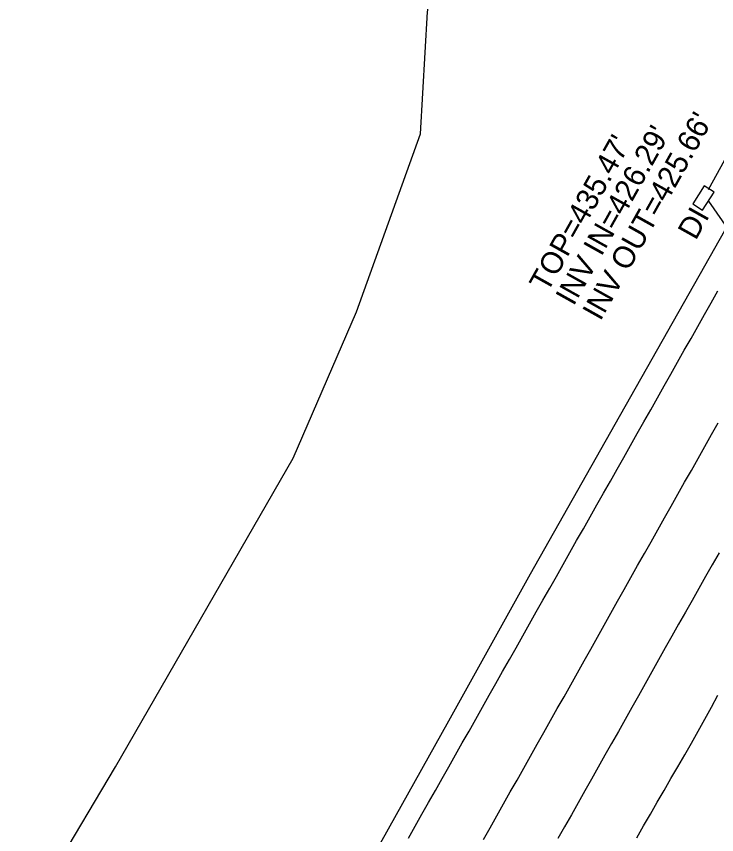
# Model space of a CAD drawing. Extents: x 2074109 to 2077820, y 741079 to 746031.
# Drawn here: x 2075238.3 to 2075366.3, y 743124.8 to 743274.4 of the extents above; entities that cross this region are included whole.
import ezdxf

# ---------------------------------------------------------------- set-up
doc = ezdxf.new("R2010")
doc.units = 0
for name, color, linetype in [('Exist Roads EOP', 7, 'Continuous'), ('Exist Roads EOT', 7, 'Continuous'), ('Exist Structure Minor Drop Inlet', 7, 'Continuous'), ('Exist Structure Minor Drop Inlet Text', 7, 'Continuous'), ('Exist Structure Minor Drop Inlet Top Elevation', 7, 'Continuous'), ('Exist Structure Minor Pipes RCP 36 Inch', 7, 'Continuous'), ('Exist Structure Minor Pipes RCP 36 Inch Invert', 7, 'Continuous'), ('Exist Utilities Telephone UG FO SUE LOS B', 7, 'Continuous')]:
    doc.layers.add(name, color=color, linetype=linetype)

msp = doc.modelspace()

# ---------------------------------------------------------------- linework, layer by layer
at = {"layer": 'Exist Roads EOP'}
msp.add_lwpolyline([(2075559.5, 743577.98), (2075554.8, 743568.73), (2075547.03, 743553.55), (2075539.18, 743539.38), (2075530.34, 743523.8), (2075517.96, 743501.62), (2075504.54, 743477.52), (2075492.04, 743456), (2075482.7, 743440.16), (2075465.16, 743408.97), (2075448.94, 743380.02), (2075438.36, 743361.14), (2075432.82, 743350.24), (2075423.13, 743332.91), (2075408.43, 743306.71), (2075394.81, 743282.87), (2075378.9, 743255.03), (2075364.05, 743228.71), (2075347.68, 743199.79), (2075332.2, 743172.4), (2075317.22, 743145.53), (2075301.28, 743116.93)], dxfattribs=at)
at = {"layer": 'Exist Roads EOT'}
for points in [[(2075309.94, 743124.12), (2075311.16, 743126.3), (2075312.39, 743128.48), (2075313.62, 743130.65), (2075314.85, 743132.83), (2075316.08, 743135.01), (2075317.31, 743137.18), (2075318.54, 743139.36), (2075319.77, 743141.54), (2075321, 743143.71), (2075322.23, 743145.89), (2075323.46, 743148.06), (2075324.69, 743150.24), (2075325.91, 743152.42), (2075327.14, 743154.59), (2075328.37, 743156.77), (2075329.6, 743158.95), (2075330.83, 743161.12), (2075332.06, 743163.3), (2075333.29, 743165.48), (2075334.52, 743167.65), (2075335.75, 743169.83), (2075336.98, 743172), (2075338.21, 743174.18), (2075339.44, 743176.36), (2075340.67, 743178.53), (2075341.9, 743180.71), (2075343.14, 743182.88), (2075344.37, 743185.06), (2075345.6, 743187.23), (2075346.83, 743189.41), (2075348.06, 743191.59), (2075349.29, 743193.76), (2075350.52, 743195.94), (2075351.75, 743198.11), (2075352.98, 743200.29), (2075354.21, 743202.46), (2075355.44, 743204.64), (2075356.67, 743206.82), (2075357.9, 743208.99), (2075359.13, 743211.17), (2075360.35, 743213.35), (2075361.58, 743215.53), (2075362.81, 743217.71), (2075364.03, 743219.89), (2075365.26, 743222.06), (2075366.48, 743224.24)], [(2075323.64, 743123.85), (2075324.87, 743126.03), (2075326.1, 743128.21), (2075327.33, 743130.39), (2075328.55, 743132.57), (2075329.78, 743134.74), (2075331.01, 743136.92), (2075332.24, 743139.1), (2075333.46, 743141.28), (2075334.69, 743143.45), (2075335.91, 743145.63), (2075337.13, 743147.81), (2075338.36, 743149.99), (2075339.58, 743152.17), (2075340.8, 743154.35), (2075342.03, 743156.53), (2075343.25, 743158.71), (2075344.47, 743160.9), (2075345.69, 743163.08), (2075346.92, 743165.26), (2075348.14, 743167.44), (2075349.36, 743169.61), (2075350.59, 743171.79), (2075351.82, 743173.97), (2075353.05, 743176.15), (2075354.27, 743178.33), (2075355.5, 743180.5), (2075356.73, 743182.68), (2075357.96, 743184.86), (2075359.18, 743187.04), (2075360.41, 743189.21), (2075361.64, 743191.39), (2075362.86, 743193.57), (2075364.09, 743195.75), (2075365.32, 743197.93), (2075366.54, 743200.1)], [(2075366.7, 743176.3), (2075365.47, 743174.12), (2075364.23, 743171.95), (2075363, 743169.77), (2075361.77, 743167.6), (2075360.54, 743165.43), (2075359.3, 743163.25), (2075358.07, 743161.08), (2075356.84, 743158.9), (2075355.62, 743156.72), (2075354.4, 743154.54), (2075353.19, 743152.35), (2075351.97, 743150.17), (2075350.75, 743147.98), (2075349.53, 743145.81), (2075348.3, 743143.63), (2075347.07, 743141.45), (2075345.84, 743139.27), (2075344.62, 743137.1), (2075343.39, 743134.92), (2075342.16, 743132.74), (2075340.94, 743130.56), (2075339.71, 743128.39), (2075338.48, 743126.21), (2075337.25, 743124.03)], [(2075351.66, 743124.18), (2075352.91, 743126.35), (2075354.16, 743128.51), (2075355.41, 743130.68), (2075356.66, 743132.84), (2075357.91, 743135.01), (2075359.16, 743137.17), (2075360.42, 743139.33), (2075361.67, 743141.5), (2075362.91, 743143.67), (2075364.1, 743145.87), (2075365.29, 743148.06), (2075366.48, 743150.26)]]:
    msp.add_lwpolyline(points, dxfattribs=at)
at = {"layer": 'Exist Structure Minor Drop Inlet'}
msp.add_lwpolyline([(2075363.7, 743238.95), (2075365.81, 743242.26), (2075363.99, 743243.42), (2075361.88, 743240.11)], close=True, dxfattribs=at)
at = {"layer": 'Exist Structure Minor Pipes RCP 36 Inch'}
for p, q in [((2075364.8, 743242.78), (2075501.91, 743494.72)), ((2075364.76, 743240.61), (2075409.47, 743175.96))]:
    msp.add_line(p, q, dxfattribs=at)
at = {"layer": 'Exist Utilities Telephone UG FO SUE LOS B'}
msp.add_lwpolyline([(2075222.87, 743080.84), (2075256.4, 743137.17), (2075288.87, 743193.63), (2075300.42, 743220.4), (2075312.11, 743252.93), (2075313.41, 743275.26), (2075321.97, 743323.29), (2075330.4, 743351.2), (2075353.35, 743389.78), (2075353.46, 743389.59), (2075359.52, 743410.61), (2075366.87, 743449.87), (2075369.9, 743460.77), (2075379.26, 743505.72), (2075382.17, 743515.51), (2075388.11, 743522.63), (2075396.38, 743532.84), (2075411.7, 743544.41), (2075448.92, 743560.88), (2075483.77, 743574.68)], dxfattribs=at)

# ---------------------------------------------------------------- texts
at = {"layer": 'Exist Structure Minor Drop Inlet Text'}
msp.add_text('DI', height=4, rotation=60.7411, dxfattribs=at).set_placement((2075362.44, 743233.32))
at = {"layer": 'Exist Structure Minor Drop Inlet Top Elevation'}
msp.add_text("TOP=435.47'", height=4, rotation=60.7411, dxfattribs=at).set_placement((2075335.32, 743223.75))
at = {"layer": 'Exist Structure Minor Pipes RCP 36 Inch Invert'}
for s, p in [("INV OUT=425.66'", (2075345.01, 743218.56)), ("INV IN=426.29'", (2075340.1, 743221.31))]:
    msp.add_text(s, height=4, rotation=60.7411, dxfattribs=at).set_placement(p)

doc.saveas('drawing.dxf')
